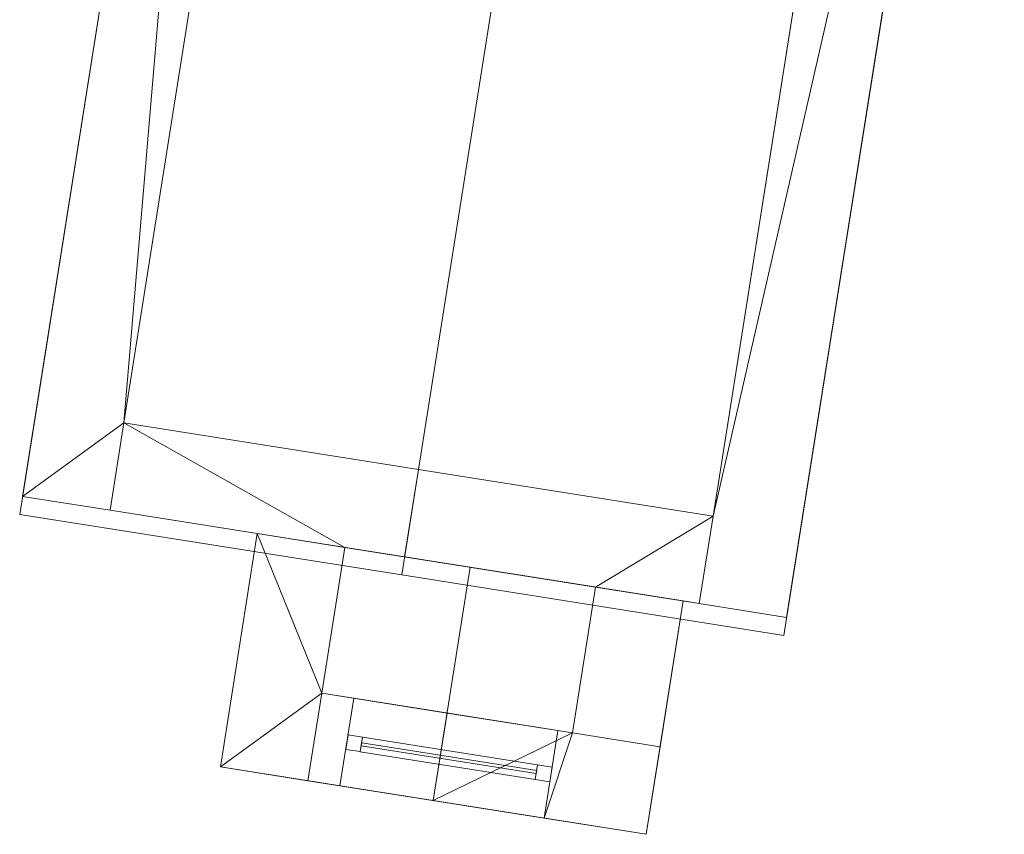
# Model space of a CAD drawing. Header units: millimetres. Extents: x -430348 to -225823, y -86243 to 5084.
# Tile 615 of 656: x -365898 to -362563, y -15686 to -12927. Entities that reach past the tile are written whole.
import ezdxf

# ---------------------------------------------------------------- set-up
doc = ezdxf.new("R2010")
doc.units = ezdxf.units.MM
for name, color, linetype, lineweight in [('A-GLAZ-CURT', 52, 'Continuous', 9), ('A-GLAZ-CWMG', 51, 'Continuous', 9), ('A-ROOF', 132, 'Continuous', 9), ('A-WALL', 113, 'Continuous', 9)]:
    doc.layers.add(name, color=color, linetype=linetype, lineweight=lineweight)

# ---------------------------------------------------------------- blocks, each defined once
blk = doc.blocks.new('System Panel - door 4-518901-_3D_ Copy 1')
at = {"layer": 'A-GLAZ-CURT'}
mesh = blk.add_polyface(dxfattribs=at)
corners = [(-300, 5), (-300, 5, 1378.5), (300, 5, 1378.5), (300, 5)]
mesh.append_faces([[corners[k] for k in face] for face in [(2, 3, 0, 1)]])
mesh = blk.add_polyface(dxfattribs=at)
corners = [(300, -5), (-300, -5), (-300, 5), (300, 5)]
mesh.append_faces([[corners[k] for k in face] for face in [(3, 0, 1, 2)]])
mesh = blk.add_polyface(dxfattribs=at)
corners = [(-300, -5, 1378.5), (300, -5, 1378.5), (300, 5, 1378.5), (-300, 5, 1378.5)]
mesh.append_faces([[corners[k] for k in face] for face in [(3, 0, 1, 2)]])
mesh = blk.add_polyface(dxfattribs=at)
corners = [(-300, -5), (-300, -5, 1378.5), (-300, 5, 1378.5), (-300, 5)]
mesh.append_faces([[corners[k] for k in face] for face in [(0, 1, 2, 3)]])
mesh = blk.add_polyface(dxfattribs=at)
corners = [(300, -5, 1378.5), (300, -5), (300, 5), (300, 5, 1378.5)]
mesh.append_faces([[corners[k] for k in face] for face in [(0, 1, 2, 3)]])
mesh = blk.add_polyface(dxfattribs=at)
corners = [(-300, -5), (300, -5), (300, -5, 1378.5), (-300, -5, 1378.5)]
mesh.append_faces([[corners[k] for k in face] for face in [(3, 0, 1, 2)]])
blk = doc.blocks.new('Rectangular Mullion - 50mm x 50mm-518902-_3D_ Copy 1')
at = {"layer": 'A-GLAZ-CWMG'}
mesh = blk.add_polyface(dxfattribs=at)
corners = [(0, 25), (-50, 25), (-50, -25), (0, -25)]
mesh.append_faces([[corners[k] for k in face] for face in [(2, 3, 0, 1)]])
mesh = blk.add_polyface(dxfattribs=at)
corners = [(0, 25, -1478.5), (0, -25, -1478.5), (-50, -25, -1478.5), (-50, 25, -1478.5)]
mesh.append_faces([[corners[k] for k in face] for face in [(0, 1, 2, 3)]])
mesh = blk.add_polyface(dxfattribs=at)
corners = [(-50, 25), (0, 25), (0, 25, -1478.5), (-50, 25, -1478.5)]
mesh.append_faces([[corners[k] for k in face] for face in [(3, 0, 1, 2)]])
mesh = blk.add_polyface(dxfattribs=at)
corners = [(-50, -25), (-50, 25), (-50, 25, -1478.5), (-50, -25, -1478.5)]
mesh.append_faces([[corners[k] for k in face] for face in [(3, 0, 1, 2)]])
mesh = blk.add_polyface(dxfattribs=at)
corners = [(0, 25), (0, -25), (0, -25, -1478.5), (0, 25, -1478.5)]
mesh.append_faces([[corners[k] for k in face] for face in [(3, 0, 1, 2)]])
mesh = blk.add_polyface(dxfattribs=at)
corners = [(0, -25), (-50, -25), (-50, -25, -1478.5), (0, -25, -1478.5)]
mesh.append_faces([[corners[k] for k in face] for face in [(3, 0, 1, 2)]])
blk = doc.blocks.new('Rectangular Mullion - 50mm x 50mm-293980-_3D_ Copy 1')
at = {"layer": 'A-GLAZ-CWMG'}
mesh = blk.add_polyface(dxfattribs=at)
corners = [(0, 25), (-50, 25), (-50, -25), (0, -25)]
mesh.append_faces([[corners[k] for k in face] for face in [(3, 0, 1, 2)]])
mesh = blk.add_polyface(dxfattribs=at)
corners = [(0, 25, -600), (0, -25, -600), (-50, -25, -600), (-50, 25, -600)]
mesh.append_faces([[corners[k] for k in face] for face in [(3, 0, 1, 2)]])
mesh = blk.add_polyface(dxfattribs=at)
corners = [(-50, 25), (0, 25), (0, 25, -600), (-50, 25, -600)]
mesh.append_faces([[corners[k] for k in face] for face in [(0, 1, 2, 3)]])
mesh = blk.add_polyface(dxfattribs=at)
corners = [(-50, -25), (-50, 25), (-50, 25, -600), (-50, -25, -600)]
mesh.append_faces([[corners[k] for k in face] for face in [(3, 0, 1, 2)]])
mesh = blk.add_polyface(dxfattribs=at)
corners = [(0, 25), (0, -25), (0, -25, -600), (0, 25, -600)]
mesh.append_faces([[corners[k] for k in face] for face in [(3, 0, 1, 2)]])
mesh = blk.add_polyface(dxfattribs=at)
corners = [(0, -25), (-50, -25), (-50, -25, -600), (0, -25, -600)]
mesh.append_faces([[corners[k] for k in face] for face in [(0, 1, 2, 3)]])
blk = doc.blocks.new('Rectangular Mullion - 50mm x 50mm-518903-_3D_ Copy 1')
at = {"layer": 'A-GLAZ-CWMG'}
mesh = blk.add_polyface(dxfattribs=at)
corners = [(0, 25), (-50, 25), (-50, -25), (0, -25)]
mesh.append_faces([[corners[k] for k in face] for face in [(2, 3, 0, 1)]])
mesh = blk.add_polyface(dxfattribs=at)
corners = [(0, 25, -1478.5), (0, -25, -1478.5), (-50, -25, -1478.5), (-50, 25, -1478.5)]
mesh.append_faces([[corners[k] for k in face] for face in [(0, 1, 2, 3)]])
mesh = blk.add_polyface(dxfattribs=at)
corners = [(-50, 25), (0, 25), (0, 25, -1478.5), (-50, 25, -1478.5)]
mesh.append_faces([[corners[k] for k in face] for face in [(3, 0, 1, 2)]])
mesh = blk.add_polyface(dxfattribs=at)
corners = [(-50, -25), (-50, 25), (-50, 25, -1478.5), (-50, -25, -1478.5)]
mesh.append_faces([[corners[k] for k in face] for face in [(3, 0, 1, 2)]])
mesh = blk.add_polyface(dxfattribs=at)
corners = [(0, 25), (0, -25), (0, -25, -1478.5), (0, 25, -1478.5)]
mesh.append_faces([[corners[k] for k in face] for face in [(3, 0, 1, 2)]])
mesh = blk.add_polyface(dxfattribs=at)
corners = [(0, -25), (-50, -25), (-50, -25, -1478.5), (0, -25, -1478.5)]
mesh.append_faces([[corners[k] for k in face] for face in [(3, 0, 1, 2)]])
blk = doc.blocks.new('Rectangular Mullion - 50mm x 50mm-293846-_3D_ Copy 1')
at = {"layer": 'A-GLAZ-CWMG'}
mesh = blk.add_polyface(dxfattribs=at)
corners = [(0, 25), (-50, 25), (-50, -25), (0, -25)]
mesh.append_faces([[corners[k] for k in face] for face in [(3, 0, 1, 2)]])
mesh = blk.add_polyface(dxfattribs=at)
corners = [(0, 25, -600), (0, -25, -600), (-50, -25, -600), (-50, 25, -600)]
mesh.append_faces([[corners[k] for k in face] for face in [(3, 0, 1, 2)]])
mesh = blk.add_polyface(dxfattribs=at)
corners = [(-50, 25), (0, 25), (0, 25, -600), (-50, 25, -600)]
mesh.append_faces([[corners[k] for k in face] for face in [(0, 1, 2, 3)]])
mesh = blk.add_polyface(dxfattribs=at)
corners = [(-50, -25), (-50, 25), (-50, 25, -600), (-50, -25, -600)]
mesh.append_faces([[corners[k] for k in face] for face in [(3, 0, 1, 2)]])
mesh = blk.add_polyface(dxfattribs=at)
corners = [(0, 25), (0, -25), (0, -25, -600), (0, 25, -600)]
mesh.append_faces([[corners[k] for k in face] for face in [(3, 0, 1, 2)]])
mesh = blk.add_polyface(dxfattribs=at)
corners = [(0, -25), (-50, -25), (-50, -25, -600), (0, -25, -600)]
mesh.append_faces([[corners[k] for k in face] for face in [(0, 1, 2, 3)]])

msp = doc.modelspace()

# ---------------------------------------------------------------- block references
at = {"layer": 'A-GLAZ-CURT', "rotation": 351.0000000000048}
msp.add_blockref('System Panel - door 4-518901-_3D_ Copy 1', (-364444, -15428.3, 58507.1), dxfattribs=at)
at = {"layer": 'A-GLAZ-CWMG', "rotation": 171.0000000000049}
msp.add_blockref('Rectangular Mullion - 50mm x 50mm-518902-_3D_ Copy 1', (-364789.7, -15373.5, 59935.5), dxfattribs=at)
at = {"layer": 'A-GLAZ-CWMG', "extrusion": (0.987688, -0.156434, 0), "rotation": 90}
msp.add_blockref('Rectangular Mullion - 50mm x 50mm-293980-_3D_ Copy 1', (-72250, 59935.5, -357243.6), dxfattribs=at)
at = {"layer": 'A-GLAZ-CWMG', "extrusion": (-0.987688, 0.156434, 0), "rotation": 270}
msp.add_blockref('Rectangular Mullion - 50mm x 50mm-293846-_3D_ Copy 1', (72250, 58457.1, 357843.6), dxfattribs=at)
at = {"layer": 'A-GLAZ-CWMG', "extrusion": (0, 0, -1), "rotation": 188.9999999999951}
msp.add_blockref('Rectangular Mullion - 50mm x 50mm-518903-_3D_ Copy 1', (364098.3, -15483.1, -58457.1), dxfattribs=at)

# ---------------------------------------------------------------- meshes
at = {"layer": 'A-ROOF'}
mesh = msp.add_polyface(dxfattribs=at)
corners = [(-365897.8, -14602.7, 60361.8), (-365150.9, -9887.4, 60361.8), (-363857.1, -10092.3, 60855.5), (-364603.9, -14807.6, 60855.5)]
mesh.append_faces([[corners[k] for k in face] for face in [(0, 1, 2, 3)]])
mesh = msp.add_polyface(dxfattribs=at)
corners = [(-365150.9, -9887.4, 60468.6), (-365897.8, -14602.7, 60468.6), (-364603.9, -14807.6, 60962.3), (-363857.1, -10092.3, 60962.3)]
mesh.append_faces([[corners[k] for k in face] for face in [(3, 0, 1, 2)]])
mesh = msp.add_polyface(dxfattribs=at)
corners = [(-365897.8, -14602.7, 60361.8), (-365897.8, -14602.7, 60468.6), (-365150.9, -9887.4, 60468.6), (-365150.9, -9887.4, 60361.8)]
mesh.append_faces([[corners[k] for k in face] for face in [(2, 3, 0, 1)]])
mesh = msp.add_polyface(dxfattribs=at)
corners = [(-363857.1, -10092.3, 60855.5), (-362563.2, -10297.3, 60361.8), (-363310, -15012.5, 60361.8), (-364603.9, -14807.6, 60855.5)]
mesh.append_faces([[corners[k] for k in face] for face in [(1, 2, 3, 0)]])
mesh = msp.add_polyface(dxfattribs=at)
corners = [(-362563.2, -10297.3, 60468.6), (-363857.1, -10092.3, 60962.3), (-364603.9, -14807.6, 60962.3), (-363310, -15012.5, 60468.6)]
mesh.append_faces([[corners[k] for k in face] for face in [(2, 3, 0, 1)]])
mesh = msp.add_polyface(dxfattribs=at)
corners = [(-362563.2, -10297.3, 60361.8), (-362563.2, -10297.3, 60468.6), (-363310, -15012.5, 60468.6), (-363310, -15012.5, 60361.8)]
mesh.append_faces([[corners[k] for k in face] for face in [(2, 3, 0, 1)]])
mesh = msp.add_polyface(dxfattribs=at)
corners = [(-363310, -15012.5, 60468.6), (-364603.9, -14807.6, 60962.3), (-365897.8, -14602.7, 60468.6), (-365897.8, -14602.7, 60361.8), (-364603.9, -14807.6, 60855.5), (-363310, -15012.5, 60361.8)]
mesh.append_faces([[corners[k] for k in face] for face in [(0, 1, 4, 5)]], dxfattribs={"vtx1": -1})
mesh.append_faces([[corners[k] for k in face] for face in [(2, 3, 4, 1)]], dxfattribs={"vtx2": -1})
mesh = msp.add_polyface(dxfattribs=at)
corners = [(-364497.1, -15571.8, 60251.8), (-365218.1, -15457.6, 59830.3), (-365093, -14667.4, 59830.3), (-364372, -14781.6, 60251.8)]
mesh.append_faces([[corners[k] for k in face] for face in [(2, 3, 0, 1)]])
mesh = msp.add_polyface(dxfattribs=at)
corners = [(-365218.1, -15457.6, 59945.8), (-364497.1, -15571.8, 60367.3), (-364372, -14781.6, 60367.3), (-365093, -14667.4, 59945.8)]
mesh.append_faces([[corners[k] for k in face] for face in [(1, 2, 3, 0)]])
mesh = msp.add_polyface(dxfattribs=at)
corners = [(-365218.1, -15457.6, 59830.3), (-365218.1, -15457.6, 59945.8), (-365093, -14667.4, 59945.8), (-365093, -14667.4, 59830.3)]
mesh.append_faces([[corners[k] for k in face] for face in [(2, 3, 0, 1)]])
mesh = msp.add_polyface(dxfattribs=at)
corners = [(-365093, -14667.4, 59945.8), (-364372, -14781.6, 60367.3), (-363651, -14895.8, 59945.8), (-363651, -14895.8, 59830.3), (-364372, -14781.6, 60251.8), (-365093, -14667.4, 59830.3)]
mesh.append_faces([[corners[k] for k in face] for face in [(0, 1, 4, 5)]], dxfattribs={"vtx1": -1})
mesh.append_faces([[corners[k] for k in face] for face in [(2, 3, 4, 1)]], dxfattribs={"vtx2": -1})
mesh = msp.add_polyface(dxfattribs=at)
corners = [(-363651, -14895.8, 59830.3), (-363776.1, -15686, 59830.3), (-364497.1, -15571.8, 60251.8), (-364372, -14781.6, 60251.8)]
mesh.append_faces([[corners[k] for k in face] for face in [(1, 2, 3, 0)]])
mesh = msp.add_polyface(dxfattribs=at)
corners = [(-363776.1, -15686, 59945.8), (-363651, -14895.8, 59945.8), (-364372, -14781.6, 60367.3), (-364497.1, -15571.8, 60367.3)]
mesh.append_faces([[corners[k] for k in face] for face in [(2, 3, 0, 1)]])
mesh = msp.add_polyface(dxfattribs=at)
corners = [(-363651, -14895.8, 59830.3), (-363651, -14895.8, 59945.8), (-363776.1, -15686, 59945.8), (-363776.1, -15686, 59830.3)]
mesh.append_faces([[corners[k] for k in face] for face in [(2, 3, 0, 1)]])
mesh = msp.add_polyface(dxfattribs=at)
corners = [(-363776.1, -15686, 59945.8), (-364497.1, -15571.8, 60367.3), (-365218.1, -15457.6, 59945.8), (-365218.1, -15457.6, 59830.3), (-364497.1, -15571.8, 60251.8), (-363776.1, -15686, 59830.3)]
mesh.append_faces([[corners[k] for k in face] for face in [(0, 1, 4, 5)]], dxfattribs={"vtx1": -1})
mesh.append_faces([[corners[k] for k in face] for face in [(2, 3, 4, 1)]], dxfattribs={"vtx2": -1})
at = {"layer": 'A-WALL'}
mesh = msp.add_polyface(dxfattribs=at)
corners = [(-365197.9, -10183.7, 58457.1), (-365888.1, -14541.5, 58457.1), (-365888.1, -14541.5, 60361.8), (-365197.9, -10183.7, 60361.8)]
mesh.append_faces([[corners[k] for k in face] for face in [(2, 3, 0, 1)]])
mesh = msp.add_polyface(dxfattribs=at)
corners = [(-365888.1, -14541.5, 58457.1), (-365197.9, -10183.7, 58457.1), (-364901.6, -10230.7, 58457.1), (-365544.8, -14292.1, 58457.1), (-365591.8, -14588.4, 58457.1)]
mesh.append_faces([[corners[k] for k in face] for face in [(3, 0, 1, 2)]], dxfattribs={"vtx0": -1})
mesh.append_faces([[corners[k] for k in face] for face in [(3, 4, 0)]], dxfattribs={"vtx2": -1})
mesh = msp.add_polyface(dxfattribs=at)
corners = [(-365197.9, -10183.7, 60361.8), (-365888.1, -14541.5, 60361.8), (-365591.8, -14588.4, 60474.8), (-365544.8, -14292.1, 60474.8), (-364901.6, -10230.7, 60474.8)]
mesh.append_faces([[corners[k] for k in face] for face in [(4, 0, 3)]], dxfattribs={"vtx1": -1})
mesh.append_faces([[corners[k] for k in face] for face in [(1, 2, 3, 0)]], dxfattribs={"vtx2": -1})
mesh = msp.add_polyface(dxfattribs=at)
corners = [(-364901.6, -10230.7, 58457.1), (-364901.6, -10230.7, 60474.8), (-365544.8, -14292.1, 60474.8), (-365591.8, -14588.4, 60474.8), (-365591.8, -14588.4, 58457.1), (-365544.8, -14292.1, 58457.1)]
mesh.append_faces([[corners[k] for k in face] for face in [(2, 3, 4, 5), (5, 0, 1, 2)]], dxfattribs={"vtx3": -1})
mesh = msp.add_polyface(dxfattribs=at)
corners = [(-362859.5, -10250.3, 58457.1), (-362906.4, -10546.7, 58457.1), (-363549.7, -14608.1, 58457.1), (-363596.6, -14904.4, 58457.1), (-363596.6, -14904.4, 60474.8), (-363549.7, -14608.1, 60474.8), (-362906.4, -10546.7, 60474.8), (-362859.5, -10250.3, 60474.8), (-363266.9, -12822.3, 59696.1), (-363266.9, -12822.3, 58924), (-363154.2, -12111.2, 58924), (-363154.2, -12111.2, 59696.1)]
mesh.append_faces([[corners[k] for k in face] for face in [(5, 3, 4)]], dxfattribs={"vtx0": -1})
mesh.append_faces([[corners[k] for k in face] for face in [(6, 11, 8, 5)]], dxfattribs={"vtx0": -1, "vtx2": -1})
mesh.append_faces([[corners[k] for k in face] for face in [(1, 10, 11, 6)]], dxfattribs={"vtx0": -1, "vtx2": -1, "vtx3": -1})
mesh.append_faces([[corners[k] for k in face] for face in [(0, 1, 6, 7)]], dxfattribs={"vtx1": -1})
mesh.append_faces([[corners[k] for k in face] for face in [(8, 9, 2)]], dxfattribs={"vtx1": -1, "vtx2": -1})
mesh.append_faces([[corners[k] for k in face] for face in [(2, 3, 5, 8)]], dxfattribs={"vtx1": -1, "vtx2": -1, "vtx3": -1})
mesh.append_faces([[corners[k] for k in face] for face in [(9, 10, 1, 2)]], dxfattribs={"vtx1": -1, "vtx3": -1})
mesh = msp.add_polyface(dxfattribs=at)
corners = [(-362563.2, -10297.3, 58457.1), (-363300.3, -14951.3, 58457.1), (-363596.6, -14904.4, 58457.1), (-363549.7, -14608.1, 58457.1), (-362906.4, -10546.7, 58457.1), (-362859.5, -10250.3, 58457.1)]
mesh.append_faces([[corners[k] for k in face] for face in [(3, 0, 1, 2), (0, 3, 4, 5)]], dxfattribs={"vtx0": -1})
mesh = msp.add_polyface(dxfattribs=at)
corners = [(-363300.3, -14951.3, 60361.8), (-362563.2, -10297.3, 60361.8), (-362859.5, -10250.3, 60474.8), (-362906.4, -10546.7, 60474.8), (-363549.7, -14608.1, 60474.8), (-363596.6, -14904.4, 60474.8)]
mesh.append_faces([[corners[k] for k in face] for face in [(4, 5, 0, 1), (1, 2, 3, 4)]], dxfattribs={"vtx3": -1})
mesh = msp.add_polyface(dxfattribs=at)
corners = [(-363300.3, -14951.3, 58457.1), (-362563.2, -10297.3, 58457.1), (-362563.2, -10297.3, 60361.8), (-363300.3, -14951.3, 60361.8), (-362970.6, -12869.2, 58924), (-362970.6, -12869.2, 59696.1), (-362857.9, -12158.1, 59696.1), (-362857.9, -12158.1, 58924)]
mesh.append_faces([[corners[k] for k in face] for face in [(0, 4, 5, 3), (4, 0, 1, 7)]], dxfattribs={"vtx0": -1, "vtx2": -1})
mesh.append_faces([[corners[k] for k in face] for face in [(2, 3, 5, 6), (6, 7, 1, 2)]], dxfattribs={"vtx1": -1, "vtx3": -1})
mesh = msp.add_polyface(dxfattribs=at)
corners = [(-365591.8, -14588.4, 58457.1), (-365591.8, -14588.4, 60474.8), (-365544.8, -14292.1, 60474.8), (-365544.8, -14292.1, 58457.1)]
mesh.append_faces([[corners[k] for k in face] for face in [(3, 0, 1, 2)]])
mesh = msp.add_polyface(dxfattribs=at)
corners = [(-365591.8, -14588.4, 60474.8), (-364594.2, -14746.4, 60855.5), (-364547.3, -14450.1, 60855.5), (-365544.8, -14292.1, 60474.8)]
mesh.append_faces([[corners[k] for k in face] for face in [(1, 2, 3, 0)]])
mesh = msp.add_polyface(dxfattribs=at)
corners = [(-363596.6, -14904.4, 58457.1), (-363651, -14895.8, 58457.1), (-363947.3, -14848.9, 58457.1), (-364796.7, -14714.3, 58457.1), (-365093, -14667.4, 58457.1), (-365591.8, -14588.4, 58457.1), (-365544.8, -14292.1, 58457.1), (-363549.7, -14608.1, 58457.1)]
mesh.append_faces([[corners[k] for k in face] for face in [(6, 3, 4, 5)]], dxfattribs={"vtx0": -1})
mesh.append_faces([[corners[k] for k in face] for face in [(7, 2, 3, 6)]], dxfattribs={"vtx0": -1, "vtx2": -1})
mesh.append_faces([[corners[k] for k in face] for face in [(7, 0, 1, 2)]], dxfattribs={"vtx3": -1})
mesh = msp.add_polyface(dxfattribs=at)
corners = [(-365544.8, -14292.1, 58457.1), (-365544.8, -14292.1, 60474.8), (-364547.3, -14450.1, 60855.5), (-363549.7, -14608.1, 60474.8), (-363549.7, -14608.1, 58457.1)]
mesh.append_faces([[corners[k] for k in face] for face in [(3, 4, 2)]], dxfattribs={"vtx1": -1})
mesh.append_faces([[corners[k] for k in face] for face in [(0, 1, 2, 4)]], dxfattribs={"vtx2": -1})
mesh = msp.add_polyface(dxfattribs=at)
corners = [(-364594.2, -14746.4, 60855.5), (-363596.6, -14904.4, 60474.8), (-363549.7, -14608.1, 60474.8), (-364547.3, -14450.1, 60855.5)]
mesh.append_faces([[corners[k] for k in face] for face in [(0, 1, 2, 3)]])
mesh = msp.add_polyface(dxfattribs=at)
corners = [(-365888.1, -14541.5, 60361.8), (-365888.1, -14541.5, 58457.1), (-365591.8, -14588.4, 58457.1), (-365591.8, -14588.4, 60474.8)]
mesh.append_faces([[corners[k] for k in face] for face in [(0, 1, 2, 3)]])
mesh = msp.add_polyface(dxfattribs=at)
corners = [(-365591.8, -14588.4, 58457.1), (-365093, -14667.4, 58457.1), (-364796.7, -14714.3, 58457.1), (-363947.3, -14848.9, 58457.1), (-363651, -14895.8, 58457.1), (-363596.6, -14904.4, 58457.1), (-363596.6, -14904.4, 60474.8), (-364594.2, -14746.4, 60855.5), (-365591.8, -14588.4, 60474.8)]
mesh.append_faces([[corners[k] for k in face] for face in [(2, 7, 8, 1)]], dxfattribs={"vtx0": -1, "vtx2": -1})
mesh.append_faces([[corners[k] for k in face] for face in [(0, 1, 8)]], dxfattribs={"vtx1": -1})
mesh.append_faces([[corners[k] for k in face] for face in [(6, 7, 2, 3)]], dxfattribs={"vtx1": -1, "vtx3": -1})
mesh.append_faces([[corners[k] for k in face] for face in [(4, 5, 6, 3)]], dxfattribs={"vtx2": -1})
mesh = msp.add_polyface(dxfattribs=at)
corners = [(-363596.6, -14904.4, 60474.8), (-363596.6, -14904.4, 58457.1), (-363549.7, -14608.1, 58457.1), (-363549.7, -14608.1, 60474.8)]
mesh.append_faces([[corners[k] for k in face] for face in [(2, 3, 0, 1)]])
mesh = msp.add_polyface(dxfattribs=at)
corners = [(-365093, -14667.4, 58457.1), (-365218.1, -15457.6, 58457.1), (-365218.1, -15457.6, 59830.3), (-365093, -14667.4, 59830.3)]
mesh.append_faces([[corners[k] for k in face] for face in [(3, 0, 1, 2)]])
mesh = msp.add_polyface(dxfattribs=at)
corners = [(-365218.1, -15457.6, 58457.1), (-365093, -14667.4, 58457.1), (-364796.7, -14714.3, 58457.1), (-364874.9, -15208.2, 58457.1), (-364921.8, -15504.5, 58457.1)]
mesh.append_faces([[corners[k] for k in face] for face in [(3, 0, 1, 2)]], dxfattribs={"vtx0": -1})
mesh.append_faces([[corners[k] for k in face] for face in [(3, 4, 0)]], dxfattribs={"vtx2": -1})
mesh = msp.add_polyface(dxfattribs=at)
corners = [(-365093, -14667.4, 59830.3), (-365218.1, -15457.6, 59830.3), (-364921.8, -15504.5, 60003.5), (-364874.9, -15208.2, 60003.5), (-364796.7, -14714.3, 60003.5)]
mesh.append_faces([[corners[k] for k in face] for face in [(4, 0, 3)]], dxfattribs={"vtx1": -1})
mesh.append_faces([[corners[k] for k in face] for face in [(1, 2, 3, 0)]], dxfattribs={"vtx2": -1})
mesh = msp.add_polyface(dxfattribs=at)
corners = [(-365093, -14667.4, 58457.1), (-365093, -14667.4, 59830.3), (-364796.7, -14714.3, 60003.5), (-364796.7, -14714.3, 58457.1)]
mesh.append_faces([[corners[k] for k in face] for face in [(3, 0, 1, 2)]])
mesh = msp.add_polyface(dxfattribs=at)
corners = [(-364796.7, -14714.3, 58457.1), (-364796.7, -14714.3, 60003.5), (-364874.9, -15208.2, 60003.5), (-364921.8, -15504.5, 60003.5), (-364921.8, -15504.5, 58457.1), (-364874.9, -15208.2, 58457.1)]
mesh.append_faces([[corners[k] for k in face] for face in [(5, 2, 3, 4)]], dxfattribs={"vtx0": -1})
mesh.append_faces([[corners[k] for k in face] for face in [(5, 0, 1, 2)]], dxfattribs={"vtx3": -1})
mesh = msp.add_polyface(dxfattribs=at)
corners = [(-364025.5, -15342.7, 58457.1), (-364025.5, -15342.7, 60003.5), (-363947.3, -14848.9, 60003.5), (-363947.3, -14848.9, 58457.1)]
mesh.append_faces([[corners[k] for k in face] for face in [(1, 2, 3, 0)]])
mesh = msp.add_polyface(dxfattribs=at)
corners = [(-363651, -14895.8, 58457.1), (-363729.2, -15389.7, 58457.1), (-364025.5, -15342.7, 58457.1), (-363947.3, -14848.9, 58457.1)]
mesh.append_faces([[corners[k] for k in face] for face in [(0, 1, 2, 3)]])
mesh = msp.add_polyface(dxfattribs=at)
corners = [(-363729.2, -15389.7, 59830.3), (-363651, -14895.8, 59830.3), (-363947.3, -14848.9, 60003.5), (-364025.5, -15342.7, 60003.5)]
mesh.append_faces([[corners[k] for k in face] for face in [(3, 0, 1, 2)]])
mesh = msp.add_polyface(dxfattribs=at)
corners = [(-363651, -14895.8, 59830.3), (-363651, -14895.8, 58457.1), (-363947.3, -14848.9, 58457.1), (-363947.3, -14848.9, 60003.5)]
mesh.append_faces([[corners[k] for k in face] for face in [(2, 3, 0, 1)]])
mesh = msp.add_polyface(dxfattribs=at)
corners = [(-363729.2, -15389.7, 58457.1), (-363651, -14895.8, 58457.1), (-363651, -14895.8, 59830.3), (-363729.2, -15389.7, 59830.3)]
mesh.append_faces([[corners[k] for k in face] for face in [(3, 0, 1, 2)]])
mesh = msp.add_polyface(dxfattribs=at)
corners = [(-363300.3, -14951.3, 58457.1), (-363300.3, -14951.3, 60361.8), (-363596.6, -14904.4, 60474.8), (-363596.6, -14904.4, 58457.1)]
mesh.append_faces([[corners[k] for k in face] for face in [(1, 2, 3, 0)]])
mesh = msp.add_polyface(dxfattribs=at)
corners = [(-364921.8, -15504.5, 58457.1), (-364874.9, -15208.2, 58457.1), (-364766.2, -15225.4, 58457.1), (-364813.2, -15521.7, 58457.1), (-363729.2, -15389.7, 58457.1), (-363776.1, -15686, 58457.1), (-364121.8, -15631.2, 58457.1), (-364074.9, -15334.9, 58457.1), (-364025.5, -15342.7, 58457.1)]
mesh.append_faces([[corners[k] for k in face] for face in [(3, 0, 1, 2)]])
mesh.append_faces([[corners[k] for k in face] for face in [(8, 6, 7)]], dxfattribs={"vtx0": -1})
mesh.append_faces([[corners[k] for k in face] for face in [(5, 6, 8, 4)]], dxfattribs={"vtx1": -1})
mesh = msp.add_polyface(dxfattribs=at)
corners = [(-364921.8, -15504.5, 58457.1), (-364921.8, -15504.5, 60003.5), (-364874.9, -15208.2, 60003.5), (-364874.9, -15208.2, 58457.1)]
mesh.append_faces([[corners[k] for k in face] for face in [(3, 0, 1, 2)]])
mesh = msp.add_polyface(dxfattribs=at)
corners = [(-364874.9, -15208.2, 60003.5), (-364921.8, -15504.5, 60003.5), (-364497.1, -15571.8, 60251.8), (-364450.2, -15275.5, 60251.8)]
mesh.append_faces([[corners[k] for k in face] for face in [(2, 3, 0, 1)]])
mesh = msp.add_polyface(dxfattribs=at)
corners = [(-364874.9, -15208.2, 58457.1), (-364874.9, -15208.2, 60003.5), (-364450.2, -15275.5, 60251.8), (-364025.5, -15342.7, 60003.5), (-363729.2, -15389.7, 59830.3), (-363729.2, -15389.7, 58457.1), (-364025.5, -15342.7, 58457.1), (-364074.9, -15334.9, 58457.1), (-364074.9, -15334.9, 59935.5), (-364766.2, -15225.4, 59935.5), (-364766.2, -15225.4, 58457.1)]
mesh.append_faces([[corners[k] for k in face] for face in [(8, 3, 4, 7), (9, 1, 2, 8), (8, 2, 3)]], dxfattribs={"vtx0": -1, "vtx2": -1})
mesh.append_faces([[corners[k] for k in face] for face in [(4, 5, 6, 7), (9, 10, 0, 1)]], dxfattribs={"vtx3": -1})
mesh = msp.add_polyface(dxfattribs=at)
corners = [(-364766.2, -15225.4, 59935.5), (-364813.2, -15521.7, 59935.5), (-364813.2, -15521.7, 58457.1), (-364766.2, -15225.4, 58457.1)]
mesh.append_faces([[corners[k] for k in face] for face in [(3, 0, 1, 2)]])
mesh = msp.add_polyface(dxfattribs=at)
corners = [(-364074.9, -15334.9, 59935.5), (-364121.8, -15631.2, 59935.5), (-364813.2, -15521.7, 59935.5), (-364766.2, -15225.4, 59935.5)]
mesh.append_faces([[corners[k] for k in face] for face in [(3, 0, 1, 2)]])
mesh = msp.add_polyface(dxfattribs=at)
corners = [(-363776.1, -15686, 59830.3), (-363729.2, -15389.7, 59830.3), (-364025.5, -15342.7, 60003.5), (-364450.2, -15275.5, 60251.8), (-364497.1, -15571.8, 60251.8)]
mesh.append_faces([[corners[k] for k in face] for face in [(2, 4, 0, 1)]], dxfattribs={"vtx0": -1})
mesh.append_faces([[corners[k] for k in face] for face in [(2, 3, 4)]], dxfattribs={"vtx2": -1})
mesh = msp.add_polyface(dxfattribs=at)
corners = [(-364121.8, -15631.2, 59935.5), (-364074.9, -15334.9, 59935.5), (-364074.9, -15334.9, 58457.1), (-364121.8, -15631.2, 58457.1)]
mesh.append_faces([[corners[k] for k in face] for face in [(0, 1, 2, 3)]])
mesh = msp.add_polyface(dxfattribs=at)
corners = [(-363729.2, -15389.7, 58457.1), (-363729.2, -15389.7, 59830.3), (-364025.5, -15342.7, 60003.5), (-364025.5, -15342.7, 58457.1)]
mesh.append_faces([[corners[k] for k in face] for face in [(3, 0, 1, 2)]])
mesh = msp.add_polyface(dxfattribs=at)
corners = [(-363776.1, -15686, 59830.3), (-363776.1, -15686, 58457.1), (-363729.2, -15389.7, 58457.1), (-363729.2, -15389.7, 59830.3)]
mesh.append_faces([[corners[k] for k in face] for face in [(3, 0, 1, 2)]])
mesh = msp.add_polyface(dxfattribs=at)
corners = [(-365218.1, -15457.6, 59830.3), (-365218.1, -15457.6, 58457.1), (-364921.8, -15504.5, 58457.1), (-364921.8, -15504.5, 60003.5)]
mesh.append_faces([[corners[k] for k in face] for face in [(0, 1, 2, 3)]])
mesh = msp.add_polyface(dxfattribs=at)
corners = [(-364921.8, -15504.5, 60003.5), (-364921.8, -15504.5, 58457.1), (-364813.2, -15521.7, 58457.1), (-364813.2, -15521.7, 59935.5), (-364121.8, -15631.2, 59935.5), (-364121.8, -15631.2, 58457.1), (-363776.1, -15686, 58457.1), (-363776.1, -15686, 59830.3), (-364497.1, -15571.8, 60251.8)]
mesh.append_faces([[corners[k] for k in face] for face in [(8, 4, 7)]], dxfattribs={"vtx0": -1, "vtx1": -1})
mesh.append_faces([[corners[k] for k in face] for face in [(8, 0, 3, 4)]], dxfattribs={"vtx1": -1, "vtx3": -1})
mesh.append_faces([[corners[k] for k in face] for face in [(1, 2, 3, 0), (5, 6, 7, 4)]], dxfattribs={"vtx2": -1})

doc.saveas('drawing.dxf')
